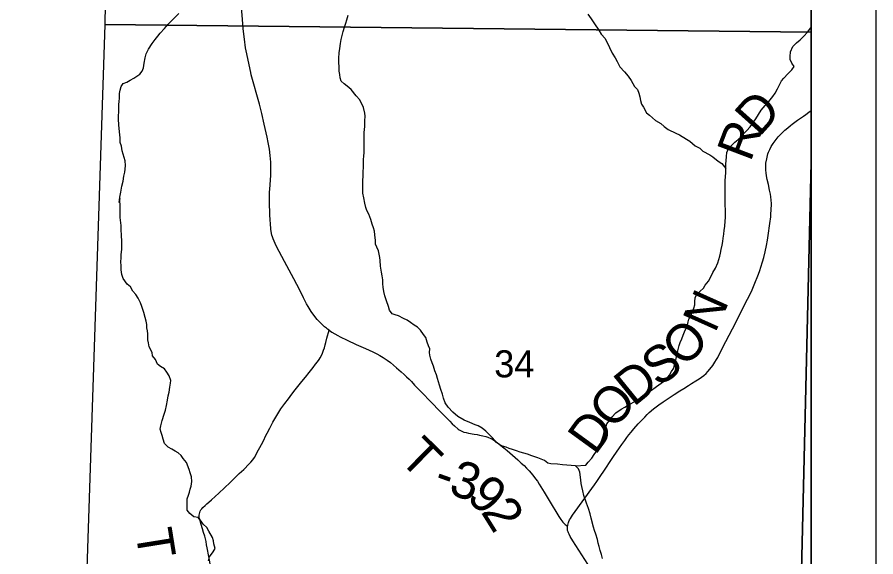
# Model space of a CAD drawing. Extents: x 0 to 34, y 0 to 22.
# Drawn here: x 24.17 to 25.5, y 17.685 to 18.521 of the extents above; entities that cross this region are included whole.
import ezdxf

# ---------------------------------------------------------------- set-up
doc = ezdxf.new("R2010")
doc.units = 0
for name, color, linetype in [('GM_X_Corporation', 7, 'Continuous'), ('GM_X_County_Road', 7, 'Continuous'), ('GM_X_County_Road_Text', 7, 'Continuous'), ('GM_X_Minor_River', 7, 'Continuous'), ('GM_X_Section_Text', 7, 'Continuous'), ('GM_X_Township_Road', 7, 'Continuous'), ('GM_X_Township_Road_Text', 7, 'Continuous'), ('SH_Data', 7, 'Continuous')]:
    doc.layers.add(name, color=color, linetype=linetype)

msp = doc.modelspace()

# ---------------------------------------------------------------- linework, layer by layer
at = {"layer": 'GM_X_Corporation'}
for points in [[(25.4, 18.4978), (25.4, 19.5078), (24.3248, 19.5084), (24.3084, 18.6368), (24.3059, 18.5094)], [(23.3004, 18.648), (24.3084, 18.6368), (24.3059, 18.5094), (24.2773, 17.6357), (23.2763, 17.6399)], [(25.4, 18.296), (25.4, 18.4978), (24.3059, 18.5094), (24.2773, 17.6357), (24.2765, 17.4936), (25.3807, 17.4896)], [(25.4, 17.4893), (25.4, 18.296), (25.3807, 17.4896)]]:
    msp.add_lwpolyline(points, close=True, dxfattribs=at)
msp.add_lwpolyline([(25.4, 14.4307), (25.4, 19.0068), (24.5766, 19.0222), (24.3186, 19.0261), (24.3186, 19.1409), (24.169, 19.1418), (23.786, 19.1434), (23.5499, 19.1465), (23.3329, 19.1508), (22.6423, 19.1645), (21.8956, 19.1793), (21.7744, 19.1817), (21.5297, 19.1865), (21.2652, 19.1913), (20.8916, 19.1966), (20.254, 19.2058), (20.2471, 18.8539), (20.2208, 16.9558), (20.1987, 15.2691)], dxfattribs=at)
at = {"layer": 'GM_X_County_Road'}
for points in [[(25.0226, 17.7329), (25.023, 17.7345), (25.0234, 17.7364), (25.024, 17.7384), (25.0248, 17.7403), (25.0258, 17.7425), (25.0271, 17.7448), (25.0288, 17.7473), (25.0304, 17.7497), (25.0643, 17.7967), (25.0678, 17.8019), (25.074, 17.8111), (25.0786, 17.8179), (25.0828, 17.8243), (25.0876, 17.8314), (25.094, 17.8409), (25.0984, 17.8475), (25.103, 17.8541), (25.1065, 17.8592), (25.1111, 17.8655), (25.1145, 17.8702), (25.1178, 17.8742), (25.1211, 17.8786), (25.1251, 17.8835), (25.132, 17.8912), (25.1366, 17.8962), (25.1421, 17.9018), (25.146, 17.9059), (25.1492, 17.9088), (25.1559, 17.9145), (25.1639, 17.9207), (25.1706, 17.9254), (25.18, 17.9317), (25.1875, 17.9367), (25.1966, 17.9424), (25.2026, 17.9461), (25.2097, 17.9505), (25.2148, 17.9537), (25.2214, 17.9578), (25.2265, 17.9609), (25.2302, 17.9634), (25.2337, 17.9662), (25.2374, 17.9695), (25.2401, 17.9723), (25.2432, 17.9761), (25.2474, 17.9817), (25.2509, 17.9867), (25.2535, 17.9911), (25.2551, 17.9942), (25.2627, 18.0089), (25.2779, 18.0384), (25.3014, 18.0841), (25.3058, 18.093), (25.3086, 18.0988), (25.3107, 18.1037), (25.3139, 18.1115), (25.3164, 18.1179), (25.3185, 18.1232), (25.3205, 18.1288), (25.3221, 18.1338), (25.3247, 18.1419), (25.3266, 18.1486), (25.3287, 18.1574), (25.3308, 18.1675), (25.3322, 18.1757), (25.3332, 18.1831), (25.3358, 18.2015), (25.3372, 18.2118), (25.3376, 18.217), (25.338, 18.2216), (25.3381, 18.2252), (25.3383, 18.229), (25.3382, 18.2327), (25.3379, 18.2376), (25.3374, 18.2426), (25.3367, 18.2468), (25.3356, 18.2533), (25.3336, 18.2621), (25.3318, 18.2698), (25.3308, 18.2755), (25.3301, 18.28), (25.3296, 18.2841), (25.3295, 18.287), (25.3296, 18.2913), (25.3299, 18.2949), (25.331, 18.3014), (25.3315, 18.304), (25.333, 18.3093), (25.3339, 18.3118), (25.3358, 18.3158), (25.3381, 18.3205), (25.3409, 18.3252), (25.3439, 18.3294), (25.347, 18.3334), (25.3489, 18.3356), (25.3566, 18.3436), (25.3593, 18.3461), (25.3635, 18.3498), (25.3679, 18.3534), (25.3705, 18.3554), (25.3788, 18.3613), (25.3879, 18.3676), (25.3917, 18.3704), (25.3961, 18.3736), (25.3998, 18.3766), (25.4, 18.3768)], [(25.0635, 17.6598), (25.0355, 17.703), (25.0308, 17.7104), (25.0269, 17.7168), (25.0249, 17.7205), (25.0239, 17.7228), (25.0234, 17.7244), (25.0228, 17.7263), (25.0226, 17.7278), (25.0225, 17.73), (25.0226, 17.7329)]]:
    msp.add_lwpolyline(points, dxfattribs=at)
at = {"layer": 'GM_X_Minor_River'}
for points in [[(24.3736, 18.4716), (24.3797, 18.4803), (24.3842, 18.4864), (24.388, 18.4914), (24.3918, 18.4959), (24.3986, 18.5035), (24.4039, 18.5096), (24.4107, 18.5169), (24.4205, 18.5267)], [(24.7092, 18.3678), (24.7089, 18.3724), (24.7069, 18.3811), (24.7012, 18.3929), (24.6955, 18.3993), (24.6878, 18.4088), (24.6814, 18.4141), (24.6768, 18.4179), (24.6719, 18.4217), (24.6703, 18.427), (24.6699, 18.4319), (24.6688, 18.4372), (24.6687, 18.4573), (24.669, 18.4657), (24.6698, 18.4722), (24.6713, 18.4801), (24.672, 18.4862), (24.6739, 18.4927), (24.6754, 18.4988), (24.6773, 18.5052), (24.6795, 18.5117), (24.681, 18.517), (24.6829, 18.5242)], [(25.0542, 18.5253), (25.0591, 18.5181), (25.0645, 18.5105), (25.071, 18.501), (25.0748, 18.4946), (25.0809, 18.4877), (25.0878, 18.4741), (25.0916, 18.465), (25.0966, 18.4578), (25.0996, 18.4525), (25.1038, 18.4441), (25.1107, 18.4365), (25.1164, 18.4297), (25.121, 18.4229), (25.1263, 18.4138), (25.1309, 18.4088), (25.1332, 18.4035), (25.1347, 18.3975), (25.1355, 18.3921), (25.1374, 18.3861), (25.1401, 18.3815), (25.1451, 18.3728), (25.1496, 18.369), (25.1588, 18.361), (25.1672, 18.3565), (25.1725, 18.3516), (25.1786, 18.347), (25.1904, 18.3414), (25.1961, 18.3387), (25.2067, 18.3319), (25.212, 18.3292), (25.22, 18.3217), (25.2273, 18.3179), (25.2322, 18.3133), (25.2429, 18.3076), (25.2478, 18.3046), (25.2558, 18.2982), (25.2615, 18.2944), (25.2676, 18.2868)], [(25.37, 18.4396), (25.3738, 18.4446), (25.3699, 18.4495), (25.3673, 18.4552), (25.3672, 18.4601), (25.368, 18.4674), (25.3717, 18.4757), (25.377, 18.4811), (25.3831, 18.486), (25.3884, 18.4917), (25.3941, 18.4978), (25.3994, 18.5043), (25.4, 18.5052)], [(24.4149, 17.8489), (24.41, 17.8519), (24.4043, 17.855), (24.3986, 17.861), (24.3963, 17.8678), (24.3947, 17.8732), (24.3932, 17.8777), (24.392, 17.883), (24.3928, 17.888), (24.395, 17.8963), (24.398, 17.9062), (24.3999, 17.9127), (24.4014, 17.9195), (24.4033, 17.9282), (24.4044, 17.9347), (24.4059, 17.9404), (24.407, 17.948), (24.4077, 17.9541), (24.4081, 17.9586), (24.4058, 17.9655), (24.402, 17.9712), (24.3985, 17.9765), (24.3925, 17.9799), (24.3879, 17.9837), (24.3844, 17.9909), (24.3802, 17.9966), (24.3795, 18.0019), (24.3749, 18.0106), (24.3737, 18.0167), (24.3729, 18.0212), (24.3725, 18.0307), (24.3721, 18.0353), (24.3714, 18.0398), (24.371, 18.0451), (24.3702, 18.0505), (24.3686, 18.0562), (24.3663, 18.0637), (24.3633, 18.0732), (24.3614, 18.0785), (24.3579, 18.0861), (24.3541, 18.0914), (24.3495, 18.0967), (24.3457, 18.1032), (24.3407, 18.1077), (24.3343, 18.1161), (24.3327, 18.1225), (24.3312, 18.1297), (24.3312, 18.1354), (24.3311, 18.1427), (24.3315, 18.148), (24.3315, 18.1529), (24.3326, 18.1617), (24.3325, 18.1757), (24.3321, 18.1814), (24.3317, 18.1935), (24.3313, 18.1985), (24.3302, 18.2065), (24.3301, 18.211), (24.3297, 18.219), (24.3297, 18.2308), (24.3293, 18.2357), (24.3293, 18.2403), (24.3282, 18.2342), (24.3296, 18.2422), (24.3308, 18.2501), (24.3326, 18.2592), (24.3345, 18.2668), (24.3356, 18.2748), (24.3371, 18.2809), (24.3378, 18.2858), (24.3382, 18.2915), (24.3378, 18.2984), (24.3347, 18.309), (24.3328, 18.3139), (24.332, 18.3211), (24.3301, 18.3268), (24.3297, 18.334), (24.3289, 18.3435), (24.3285, 18.3492), (24.3277, 18.3538), (24.3273, 18.3637), (24.3273, 18.3682), (24.3277, 18.3743), (24.3276, 18.38), (24.328, 18.3857), (24.3284, 18.3902), (24.3287, 18.3956), (24.3291, 18.4028), (24.3298, 18.4077), (24.3317, 18.4134), (24.3347, 18.4184), (24.3404, 18.4203), (24.3453, 18.4233), (24.351, 18.4264), (24.3601, 18.4325), (24.3639, 18.4374), (24.3658, 18.4427), (24.3669, 18.4499), (24.3688, 18.4579), (24.3702, 18.4644), (24.3736, 18.4716)], [(25.035, 17.8261), (25.035, 17.8261), (25.0509, 17.8273), (25.0547, 17.8318), (25.06, 17.8383), (25.0638, 17.844), (25.0694, 17.8516), (25.0713, 17.8562), (25.074, 17.8619), (25.0766, 17.8691), (25.0781, 17.8737), (25.0796, 17.879), (25.0819, 17.8858), (25.0834, 17.8911), (25.0875, 17.8965), (25.0913, 17.9018), (25.0973, 17.9086), (25.1057, 17.9143), (25.1114, 17.9174), (25.1163, 17.9201), (25.1295, 17.9277), (25.1367, 17.9323), (25.1424, 17.9364), (25.1473, 17.9399), (25.1712, 17.957), (25.1765, 17.9616), (25.1807, 17.9669), (25.1837, 17.9722), (25.1871, 17.9775), (25.1882, 17.9825), (25.1905, 17.9901), (25.1919, 17.9977), (25.1934, 18.0041), (25.1957, 18.0125), (25.1968, 18.017), (25.1994, 18.0231), (25.2017, 18.0288), (25.2036, 18.0338), (25.2077, 18.0425), (25.2096, 18.049), (25.2107, 18.0535), (25.2141, 18.06), (25.216, 18.0657), (25.2183, 18.0703), (25.2198, 18.0756), (25.2197, 18.0809), (25.2201, 18.0866), (25.2227, 18.0919), (25.2277, 18.0961), (25.2333, 18.1014), (25.2356, 18.106), (25.2409, 18.1124), (25.245, 18.1197), (25.2477, 18.1257), (25.2518, 18.1322), (25.2552, 18.1406), (25.2571, 18.1455), (25.2586, 18.1508), (25.2597, 18.1554), (25.2605, 18.1611), (25.262, 18.1679), (25.2631, 18.1736), (25.2638, 18.1786), (25.2649, 18.185), (25.2653, 18.1911), (25.266, 18.1968), (25.2668, 18.2055), (25.2671, 18.2105), (25.2671, 18.2234), (25.2667, 18.2295), (25.2667, 18.2393), (25.2666, 18.2481), (25.2666, 18.2587), (25.2669, 18.2678), (25.2676, 18.28), (25.2676, 18.2868), (25.268, 18.294), (25.2683, 18.2986), (25.2687, 18.3054), (25.2694, 18.3115), (25.2717, 18.3176), (25.2766, 18.3221), (25.2815, 18.3275), (25.2868, 18.3313), (25.2914, 18.3355), (25.2963, 18.3412), (25.3004, 18.3457), (25.3054, 18.351), (25.3091, 18.3564), (25.3141, 18.3636), (25.3224, 18.3769), (25.3284, 18.3841), (25.3341, 18.3906), (25.3405, 18.3982), (25.3439, 18.4035), (25.3477, 18.41), (25.3507, 18.4164), (25.3541, 18.4221), (25.3575, 18.4267), (25.3639, 18.4332), (25.37, 18.4396)], [(25.0446, 17.7942), (25.0438, 17.7988), (25.043, 17.8049), (25.0415, 17.8163), (25.0396, 17.8216), (25.035, 17.8261), (25.0149, 17.828), (25.0073, 17.8287), (24.9966, 17.8295), (24.9921, 17.8306), (24.9867, 17.8344), (24.9765, 17.8385), (24.9674, 17.8419), (24.9605, 17.8442), (24.9548, 17.8461), (24.9495, 17.8476), (24.9434, 17.8495), (24.9373, 17.8518), (24.9324, 17.8529), (24.9278, 17.8552), (24.9221, 17.8567), (24.9176, 17.8589), (24.9126, 17.8627), (24.9065, 17.8699), (24.9012, 17.8749), (24.8962, 17.8798), (24.8905, 17.8847), (24.8844, 17.8881), (24.8795, 17.89), (24.8711, 17.8934), (24.8628, 17.8968), (24.8529, 17.9025), (24.8449, 17.9093), (24.8376, 17.9173), (24.833, 17.9237), (24.8307, 17.9309), (24.8288, 17.9374), (24.8265, 17.9446), (24.8246, 17.9511), (24.8211, 17.9613), (24.8196, 17.9674), (24.8173, 17.9734), (24.815, 17.9807), (24.8131, 17.986), (24.8112, 17.9917), (24.8096, 17.9974), (24.8089, 18.0019), (24.8092, 18.0072), (24.8073, 18.0122), (24.8054, 18.0179), (24.8031, 18.0251), (24.7996, 18.0296), (24.7947, 18.0364), (24.7901, 18.041), (24.7852, 18.044), (24.7795, 18.0482), (24.7745, 18.0516), (24.7688, 18.0542), (24.7608, 18.0584), (24.7559, 18.0599), (24.7513, 18.0618), (24.7467, 18.0671), (24.7452, 18.0732), (24.7425, 18.0819), (24.7398, 18.0895), (24.7383, 18.096), (24.7371, 18.1028), (24.7367, 18.1081), (24.7367, 18.1142), (24.7356, 18.1203), (24.7344, 18.126), (24.7332, 18.1354), (24.7324, 18.1442), (24.732, 18.1491), (24.7297, 18.159), (24.7274, 18.1651), (24.7255, 18.1696), (24.7255, 18.1753), (24.7243, 18.184), (24.7235, 18.1897), (24.722, 18.195), (24.7201, 18.2004), (24.7178, 18.2076), (24.7147, 18.2159), (24.7117, 18.2216), (24.7101, 18.2262), (24.7086, 18.233), (24.707, 18.2413), (24.7059, 18.2482), (24.7058, 18.2675), (24.7062, 18.2755), (24.7061, 18.2812), (24.7065, 18.2892), (24.7068, 18.2998), (24.7072, 18.3063), (24.7075, 18.3108), (24.7075, 18.3374), (24.7078, 18.3424), (24.7085, 18.3515), (24.7085, 18.3606), (24.7092, 18.3678)], [(24.4668, 17.6792), (24.4683, 17.6857), (24.4739, 17.6933), (24.477, 17.6986), (24.475, 17.7058), (24.4746, 17.7104), (24.4727, 17.7153), (24.4674, 17.7252), (24.4639, 17.7309), (24.4586, 17.7362), (24.4555, 17.7407), (24.4506, 17.7461), (24.4441, 17.7472), (24.438, 17.7525), (24.4335, 17.7578), (24.4334, 17.7703), (24.4338, 17.7753), (24.4357, 17.781), (24.4372, 17.7855), (24.4383, 17.7901), (24.4398, 17.795), (24.4409, 17.8022), (24.4401, 17.8095), (24.4382, 17.8155), (24.4367, 17.8208), (24.4328, 17.8315), (24.4275, 17.8379), (24.4244, 17.8425), (24.4199, 17.8462), (24.4149, 17.8489)], [(25.0398, 17.8221), (25.0397, 17.8223)], [(25.0769, 17.683), (25.0753, 17.6891), (25.0734, 17.6952), (25.0715, 17.7016), (25.0703, 17.7066), (25.0692, 17.7122), (25.0665, 17.7206), (25.0642, 17.7263), (25.0626, 17.7316), (25.0592, 17.7453), (25.0576, 17.7521), (25.055, 17.7601), (25.0519, 17.7684), (25.0481, 17.7806), (25.0465, 17.7874), (25.0446, 17.7942)]]:
    msp.add_lwpolyline(points, dxfattribs=at)
at = {"layer": 'GM_X_Township_Road'}
for points in [[(24.6533, 18.0363), (24.6509, 18.038), (24.6492, 18.0394), (24.6464, 18.0417), (24.6439, 18.0439), (24.6374, 18.0505), (24.6351, 18.053), (24.6281, 18.0618), (24.6255, 18.0654), (24.6208, 18.0729), (24.6185, 18.077), (24.6139, 18.0862), (24.6079, 18.0982), (24.5987, 18.1159), (24.5845, 18.1425), (24.572, 18.1661), (24.5699, 18.1703), (24.5666, 18.178), (24.5656, 18.1807), (24.5648, 18.1835), (24.5637, 18.189), (24.5633, 18.1925), (24.5626, 18.2013), (24.5623, 18.2066), (24.5618, 18.2154), (24.5609, 18.2343), (24.5612, 18.2502), (24.5615, 18.2548), (24.5631, 18.2756), (24.5633, 18.2796), (24.563, 18.2965), (24.5621, 18.3066), (24.5609, 18.3166), (24.5592, 18.3267), (24.5576, 18.3353), (24.5531, 18.3554), (24.5492, 18.3717), (24.5454, 18.3862), (24.533, 18.4315), (24.5322, 18.435), (24.525, 18.469), (24.5242, 18.4733), (24.5224, 18.4871), (24.5205, 18.5026), (24.5191, 18.5178), (24.5171, 18.5422)], [(24.4671, 17.7699), (24.4715, 17.7737), (24.4829, 17.7842), (24.5002, 17.8006), (24.5081, 17.8081), (24.5144, 17.8144), (24.5213, 17.8209), (24.5298, 17.8293), (24.5324, 17.8321), (24.5353, 17.8355), (24.5377, 17.8393), (24.5398, 17.8428), (24.5416, 17.8462), (24.5487, 17.8595), (24.5527, 17.8673), (24.5546, 17.8712), (24.5576, 17.877), (24.5618, 17.8845), (24.5665, 17.8937), (24.5695, 17.8993), (24.5723, 17.9045), (24.5754, 17.9096), (24.5789, 17.9147), (24.5849, 17.9226), (24.5904, 17.9302), (24.5958, 17.9375), (24.6009, 17.944), (24.607, 17.9517), (24.6114, 17.957), (24.6168, 17.9637), (24.6228, 17.971), (24.6287, 17.9783), (24.6326, 17.9837), (24.6354, 17.9874), (24.6379, 17.9909), (24.6395, 17.9937), (24.6414, 17.997), (24.6432, 18.001), (24.645, 18.0052), (24.6461, 18.009), (24.6473, 18.0135), (24.6483, 18.017), (24.6501, 18.024), (24.6533, 18.0363)], [(24.6533, 18.0363), (24.6556, 18.0348), (24.6579, 18.0334), (24.6669, 18.0281), (24.6705, 18.0262), (24.6816, 18.0208), (24.6953, 18.0144), (24.71, 18.0078), (24.7213, 18.0026), (24.7273, 17.9997), (24.7321, 17.9971), (24.7372, 17.9941), (24.7433, 17.9901), (24.7483, 17.9863), (24.7532, 17.9821), (24.758, 17.9778), (24.7651, 17.9718), (24.7696, 17.9677), (24.7732, 17.9643), (24.7774, 17.9603), (24.7809, 17.9567), (24.7859, 17.9514), (24.7904, 17.9467), (24.795, 17.942), (24.8011, 17.9356), (24.8069, 17.9295), (24.812, 17.9242), (24.816, 17.92), (24.8204, 17.9156), (24.8246, 17.9113), (24.83, 17.9057), (24.8357, 17.8999), (24.8402, 17.8954), (24.8441, 17.8916), (24.8476, 17.8881), (24.8533, 17.8831), (24.8546, 17.8822), (24.8569, 17.8809), (24.8592, 17.8798), (24.8623, 17.8787), (24.8655, 17.8778), (24.8693, 17.8769), (24.8781, 17.8754), (24.8825, 17.8746), (24.8863, 17.874), (24.8914, 17.873), (24.896, 17.8717), (24.8993, 17.8705), (24.9036, 17.8687), (24.9067, 17.8672), (24.9116, 17.864), (24.9168, 17.86), (24.9238, 17.8543), (24.9289, 17.8501), (24.9455, 17.8354), (24.9509, 17.8307), (24.9553, 17.8268), (24.9591, 17.8228), (24.9634, 17.8185), (24.9689, 17.812), (24.9731, 17.8064), (24.9759, 17.8026), (24.9789, 17.7981), (24.9865, 17.7854), (24.9973, 17.7674), (25.006, 17.753), (25.0093, 17.748), (25.0123, 17.743), (25.0136, 17.7412), (25.0154, 17.739), (25.0169, 17.7374), (25.0188, 17.7357), (25.0205, 17.7345), (25.0226, 17.7329)], [(24.4711, 17.6634), (24.4671, 17.6858), (24.4647, 17.6995), (24.4638, 17.7042), (24.4629, 17.709), (24.4608, 17.7175), (24.4591, 17.7232), (24.4575, 17.729), (24.4554, 17.7353), (24.4525, 17.7447), (24.4524, 17.7455), (24.4522, 17.7473), (24.4523, 17.7499), (24.4526, 17.7521), (24.4531, 17.7541), (24.4537, 17.756), (24.4548, 17.758), (24.4561, 17.7597), (24.4581, 17.7616), (24.4614, 17.7648), (24.4642, 17.7673), (24.4671, 17.7699)]]:
    msp.add_lwpolyline(points, dxfattribs=at)
at = {"layer": 'SH_Data'}
for points in [[(18.5, 20.5), (25.5, 20.5), (25.5, 13.5), (18.5, 13.5)], [(18.6, 20.4), (25.4, 20.4), (25.4, 13.6), (18.6, 13.6)]]:
    msp.add_lwpolyline(points, close=True, dxfattribs=at)

# ---------------------------------------------------------------- texts
at = {"layer": 'GM_X_County_Road_Text'}
for s, rotation, p in [('D', 48.1904, (25.3195, 18.3344)), ('R', 69.2749, (25.3058, 18.2955)), ('N', 65.8434, (25.251, 18.0306)), ('O', 45.6041, (25.2037, 17.9769)), ('S', 34.2528, (25.1626, 17.9474)), ('D', 39.1479, (25.1248, 17.9166)), ('O', 48.9518, (25.0939, 17.8807)), ('D', 54.0423, (25.0653, 17.8412))]:
    msp.add_text(s, height=0.0568, rotation=rotation, dxfattribs=at).set_placement(p)
at = {"layer": 'GM_X_Section_Text'}
msp.add_text('34', height=0.04186, rotation=0, dxfattribs=at).set_placement((24.9091, 17.9633))
at = {"layer": 'GM_X_Township_Road_Text'}
for s, rotation, p in [('T', 315.6425, (24.76, 17.8354)), ('3', 342.0979, (24.8366, 17.7832)), ('-', 340.2266, (24.8128, 17.7917)), ('9', 317.4662, (24.8644, 17.7756)), ('2', 302.0777, (24.8876, 17.7551)), ('T', 279.1108, (24.3532, 17.7251))]:
    msp.add_text(s, height=0.0568, rotation=rotation, dxfattribs=at).set_placement(p)

doc.saveas('drawing.dxf')
